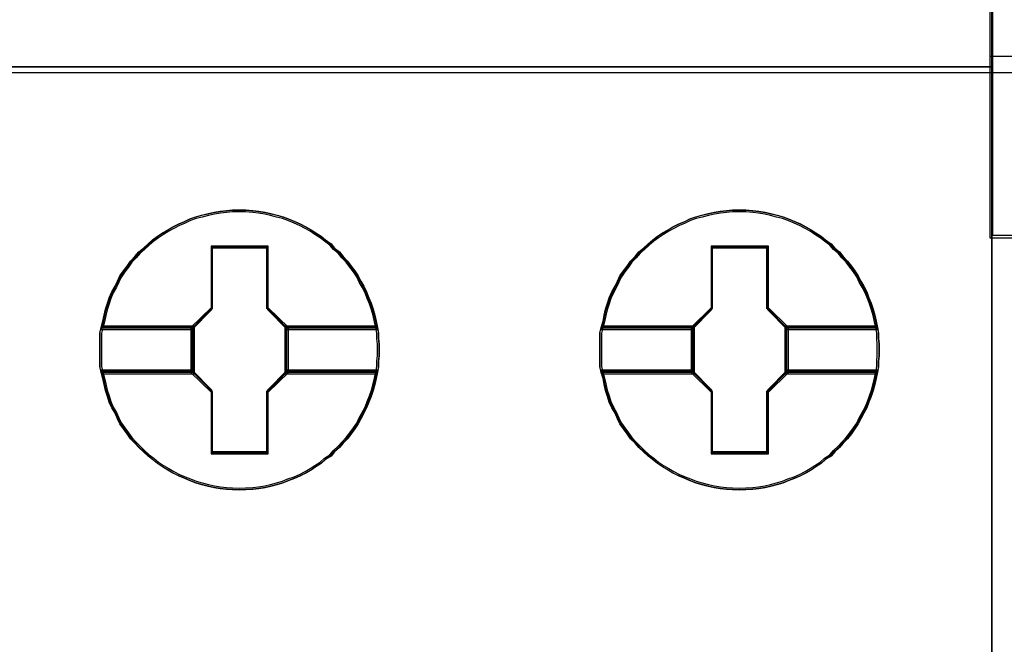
# Model space of a CAD drawing. Header units: millimetres. Extents: x -1290 to 1795, y -4192 to -1311.
# Tile 291 of 656: x 1438.03 to 1441.59, y -3721.47 to -3719.21. Entities that reach past the tile are written whole.
import ezdxf

# ---------------------------------------------------------------- set-up
doc = ezdxf.new("R2010")
doc.units = ezdxf.units.MM
doc.layers.add('45', color=7, linetype='Continuous')
doc.layers.add('Aparatura', color=7, linetype='Continuous', lineweight=13)

# ---------------------------------------------------------------- blocks, each defined once
blk = doc.blocks.new('*U230')
at = {"layer": '45', "color": 7}
for points in [[(405.515169, -383.516436), (423.516538, -383.516436), (423.516538, -383.516436), (423.516538, -466.476382), (423.516538, -466.476382), (405.515169, -466.476382), (405.515169, -466.476382), (405.515169, -383.516436), (405.515169, -383.516436)], [(405.520541, -383.520027), (423.511166, -383.520027), (423.511166, -466.470996), (405.520541, -466.470996), (405.520541, -383.520027)], [(405.515169, -447.477894), (423.516538, -447.477894), (405.515169, -447.477894)], [(412.432436, -452.592607), (412.432436, -452.699081), (412.420616, -452.79964), (412.420616, -452.900199), (412.402885, -453.000758), (412.379244, -453.113148), (412.355604, -453.219622), (412.326053, -453.332011), (412.290592, -453.438486), (412.24922, -453.539045), (412.207849, -453.645519), (412.154658, -453.740163), (412.101466, -453.840722), (412.054184, -453.935365), (411.995083, -454.024094), (411.930071, -454.112822), (411.859149, -454.201551), (411.782316, -454.284364), (411.717304, -454.361262), (411.628652, -454.43816), (411.56364, -454.515058), (411.463166, -454.580126), (411.386334, -454.651109), (411.285861, -454.710261), (411.203119, -454.769414), (411.108556, -454.822651), (411.008083, -454.875888), (410.907609, -454.917294), (410.795316, -454.958701), (410.694843, -455.000108), (410.58846, -455.029684), (410.476166, -455.05926), (410.369783, -455.082921), (410.25749, -455.100667), (410.151106, -455.112497), (410.021082, -455.118412), (409.914699, -455.124328), (409.778765, -455.118412), (409.672382, -455.112497), (409.560088, -455.100667), (409.447795, -455.082921), (409.341412, -455.05926), (409.223208, -455.029684), (409.116825, -455.000108), (409.010442, -454.958701), (408.915879, -454.917294), (408.809495, -454.875888), (408.703112, -454.822651), (408.614459, -454.769414), (408.513986, -454.710261), (408.425334, -454.651109), (408.336681, -454.580126), (408.253938, -454.515058), (408.171196, -454.43816), (408.088453, -454.361262), (408.017531, -454.284364), (407.934789, -454.201551), (407.875687, -454.112822), (407.810675, -454.024094), (407.745663, -453.935365), (407.698381, -453.840722), (407.65701, -453.740163), (407.597908, -453.645519), (407.550627, -453.539045), (407.521076, -453.438486), (407.485615, -453.332011), (407.461974, -453.219622), (407.438334, -453.113148), (407.402872, -453.000758), (407.379232, -452.900199), (407.379232, -452.79964), (407.379232, -452.699081), (407.379232, -452.592607), (407.379232, -452.492048), (407.379232, -452.391489), (407.379232, -452.29093), (407.402872, -452.190371), (407.438334, -452.077982), (407.461974, -451.965592), (407.485615, -451.859118), (407.521076, -451.752644), (407.550627, -451.652085), (407.597908, -451.54561), (407.65701, -451.445051), (407.698381, -451.350408), (407.745663, -451.255764), (407.810675, -451.167035), (407.875687, -451.078307), (407.934789, -450.989578), (408.017531, -450.906765), (408.088453, -450.823952), (408.171196, -450.752969), (408.253938, -450.676071), (408.336681, -450.605088), (408.425334, -450.54002), (408.513986, -450.480868), (408.614459, -450.421716), (408.703112, -450.368479), (408.809495, -450.315241), (408.915879, -450.273835), (409.010442, -450.226513), (409.116825, -450.191021), (409.223208, -450.161445), (409.341412, -450.131869), (409.447795, -450.108208), (409.560088, -450.090462), (409.672382, -450.078632), (409.778765, -450.066802), (409.914699, -450.066802), (410.021082, -450.066802), (410.151106, -450.078632), (410.25749, -450.090462), (410.369783, -450.108208), (410.476166, -450.131869), (410.58846, -450.161445), (410.694843, -450.191021), (410.795316, -450.226513), (410.907609, -450.273835), (411.008083, -450.315241), (411.108556, -450.368479), (411.203119, -450.421716), (411.285861, -450.480868), (411.386334, -450.54002), (411.463166, -450.605088), (411.56364, -450.676071), (411.628652, -450.752969), (411.717304, -450.823952), (411.782316, -450.906765), (411.859149, -450.989578), (411.930071, -451.078307), (411.995083, -451.167035), (412.054184, -451.255764), (412.101466, -451.350408), (412.154658, -451.445051), (412.207849, -451.54561), (412.24922, -451.652085), (412.290592, -451.752644), (412.326053, -451.859118), (412.355604, -451.965592), (412.379244, -452.077982), (412.402885, -452.190371), (412.420616, -452.29093), (412.420616, -452.391489), (412.432436, -452.492048), (412.432436, -452.592607)], [(409.914072, -450.066802), (409.778152, -450.066802), (409.67178, -450.078844), (409.559498, -450.090886), (409.447217, -450.10895), (409.340845, -450.133035), (409.222654, -450.163141), (409.116282, -450.193247), (409.00991, -450.229374), (408.915357, -450.277544), (408.808985, -450.319692), (408.702613, -450.373883), (408.613969, -450.428074), (408.513507, -450.488286), (408.424863, -450.548498), (408.33622, -450.614731), (408.253486, -450.686986), (408.170753, -450.765261), (408.088019, -450.837516), (408.017104, -450.921812), (407.93437, -451.006109), (407.875275, -451.096427), (407.81027, -451.186745), (407.745264, -451.277064), (407.697988, -451.373403), (407.656621, -451.469742), (407.597526, -451.572102), (407.550249, -451.680484), (407.520701, -451.782845), (407.485244, -451.891226), (407.461606, -451.999608), (407.437967, -452.114011), (407.40251, -452.228414), (409.051276, -452.228414), (409.40585, -451.867141), (409.40585, -450.735155), (410.416384, -450.735155), (410.416384, -451.867141), (410.770957, -452.228414), (412.401995, -452.228414), (412.378357, -452.114011), (412.354719, -451.999608), (412.325171, -451.891226), (412.289713, -451.782845), (412.248347, -451.680484), (412.20698, -451.572102), (412.153794, -451.469742), (412.100608, -451.373403), (412.053331, -451.277064), (411.994236, -451.186745), (411.929231, -451.096427), (411.858316, -451.006109), (411.781492, -450.921812), (411.716486, -450.837516), (411.627843, -450.765261), (411.562838, -450.686986), (411.462376, -450.614731), (411.385551, -450.548498), (411.285089, -450.488286), (411.202355, -450.428074), (411.107802, -450.373883), (411.00734, -450.319692), (410.906877, -450.277544), (410.794596, -450.229374), (410.694133, -450.193247), (410.587761, -450.163141), (410.47548, -450.133035), (410.369108, -450.10895), (410.256826, -450.090886), (410.150454, -450.078844), (410.020444, -450.066802), (409.914072, -450.066802)], [(407.40251, -452.228414), (409.051276, -452.228414), (409.40585, -451.867141), (409.40585, -450.735155), (410.416384, -450.735155), (410.416384, -451.867141), (410.770957, -452.228414), (412.401995, -452.228414), (412.378357, -452.114011), (412.354719, -451.999608), (412.325171, -451.891226), (412.289713, -451.782845), (412.248347, -451.680484), (412.20698, -451.572102), (412.153794, -451.469742), (412.100608, -451.373403), (412.053331, -451.277064), (411.994236, -451.186745), (411.929231, -451.096427), (411.858316, -451.006109), (411.781492, -450.921812), (411.716486, -450.837516), (411.627843, -450.765261), (411.562838, -450.686986), (411.462376, -450.614731), (411.385551, -450.548498), (411.285089, -450.488286), (411.202355, -450.428074), (411.107802, -450.373883), (411.00734, -450.319692), (410.906877, -450.277544), (410.794596, -450.229374), (410.694133, -450.193247), (410.587761, -450.163141), (410.47548, -450.133035), (410.369108, -450.10895), (410.256826, -450.090886), (410.150454, -450.078844), (410.020444, -450.066802), (409.914072, -450.066802), (409.778152, -450.066802), (409.67178, -450.078844), (409.559498, -450.090886), (409.447217, -450.10895), (409.340845, -450.133035), (409.222654, -450.163141), (409.116282, -450.193247), (409.00991, -450.229374), (408.915357, -450.277544), (408.808985, -450.319692), (408.702613, -450.373883), (408.613969, -450.428074), (408.513507, -450.488286), (408.424863, -450.548498), (408.33622, -450.614731), (408.253486, -450.686986), (408.170753, -450.765261), (408.088019, -450.837516), (408.017104, -450.921812), (407.93437, -451.006109), (407.875275, -451.096427), (407.81027, -451.186745), (407.745264, -451.277064), (407.697988, -451.373403), (407.656621, -451.469742), (407.597526, -451.572102), (407.550249, -451.680484), (407.520701, -451.782845), (407.485244, -451.891226), (407.461606, -451.999608), (407.437967, -452.114011), (407.40251, -452.228414)], [(409.913928, -450.099118), (409.779663, -450.099118), (409.674587, -450.11081), (409.563672, -450.122503), (409.452758, -450.140041), (409.347681, -450.163426), (409.23093, -450.192657), (409.125853, -450.221888), (409.020776, -450.256965), (408.927375, -450.303734), (408.822298, -450.344657), (408.717221, -450.397273), (408.629658, -450.449888), (408.530418, -450.50835), (408.442855, -450.566812), (408.355291, -450.631119), (408.273564, -450.701273), (408.191838, -450.777274), (408.110112, -450.847428), (408.040061, -450.929274), (407.958334, -451.01112), (407.899959, -451.098813), (407.835745, -451.186505), (407.771531, -451.274198), (407.724831, -451.367737), (407.683968, -451.461275), (407.625592, -451.56066), (407.578891, -451.665891), (407.549703, -451.765276), (407.514677, -451.870507), (407.491327, -451.975738), (407.467977, -452.086815), (407.432951, -452.197893), (409.061639, -452.197893), (409.411895, -451.847122), (409.411895, -450.748043), (410.410123, -450.748043), (410.410123, -451.847122), (410.760379, -452.197893), (412.371554, -452.197893), (412.348204, -452.086815), (412.324853, -451.975738), (412.295665, -451.870507), (412.26064, -451.765276), (412.219777, -451.665891), (412.178914, -451.56066), (412.126375, -451.461275), (412.073837, -451.367737), (412.027136, -451.274198), (411.96876, -451.186505), (411.904547, -451.098813), (411.834496, -451.01112), (411.758607, -450.929274), (411.694393, -450.847428), (411.60683, -450.777274), (411.542616, -450.701273), (411.443377, -450.631119), (411.367488, -450.566812), (411.268249, -450.50835), (411.186523, -450.449888), (411.093121, -450.397273), (410.993882, -450.344657), (410.894643, -450.303734), (410.783729, -450.256965), (410.68449, -450.221888), (410.579413, -450.192657), (410.468499, -450.163426), (410.363422, -450.140041), (410.252508, -450.122503), (410.147431, -450.11081), (410.019004, -450.099118), (409.913928, -450.099118)], [(407.432951, -452.197893), (409.061639, -452.197893), (409.411895, -451.847122), (409.411895, -450.748043), (410.410123, -450.748043), (410.410123, -451.847122), (410.760379, -452.197893), (412.371554, -452.197893), (412.348204, -452.086815), (412.324853, -451.975738), (412.295665, -451.870507), (412.26064, -451.765276), (412.219777, -451.665891), (412.178914, -451.56066), (412.126375, -451.461275), (412.073837, -451.367737), (412.027136, -451.274198), (411.96876, -451.186505), (411.904547, -451.098813), (411.834496, -451.01112), (411.758607, -450.929274), (411.694393, -450.847428), (411.60683, -450.777274), (411.542616, -450.701273), (411.443377, -450.631119), (411.367488, -450.566812), (411.268249, -450.50835), (411.186523, -450.449888), (411.093121, -450.397273), (410.993882, -450.344657), (410.894643, -450.303734), (410.783729, -450.256965), (410.68449, -450.221888), (410.579413, -450.192657), (410.468499, -450.163426), (410.363422, -450.140041), (410.252508, -450.122503), (410.147431, -450.11081), (410.019004, -450.099118), (409.913928, -450.099118), (409.779663, -450.099118), (409.674587, -450.11081), (409.563672, -450.122503), (409.452758, -450.140041), (409.347681, -450.163426), (409.23093, -450.192657), (409.125853, -450.221888), (409.020776, -450.256965), (408.927375, -450.303734), (408.822298, -450.344657), (408.717221, -450.397273), (408.629658, -450.449888), (408.530418, -450.50835), (408.442855, -450.566812), (408.355291, -450.631119), (408.273564, -450.701273), (408.191838, -450.777274), (408.110112, -450.847428), (408.040061, -450.929274), (407.958334, -451.01112), (407.899959, -451.098813), (407.835745, -451.186505), (407.771531, -451.274198), (407.724831, -451.367737), (407.683968, -451.461275), (407.625592, -451.56066), (407.578891, -451.665891), (407.549703, -451.765276), (407.514677, -451.870507), (407.491327, -451.975738), (407.467977, -452.086815), (407.432951, -452.197893)], [(421.476991, -452.592607), (421.476991, -452.699081), (421.465171, -452.79964), (421.465171, -452.900199), (421.44744, -453.000758), (421.4238, -453.113148), (421.400159, -453.219622), (421.370608, -453.332011), (421.335147, -453.438486), (421.293776, -453.539045), (421.252404, -453.645519), (421.199213, -453.740163), (421.146021, -453.840722), (421.09874, -453.935365), (421.039638, -454.024094), (420.974626, -454.112822), (420.903704, -454.201551), (420.826871, -454.284364), (420.761859, -454.361262), (420.673207, -454.43816), (420.608195, -454.515058), (420.507722, -454.580126), (420.430889, -454.651109), (420.330416, -454.710261), (420.247674, -454.769414), (420.153111, -454.822651), (420.052638, -454.875888), (419.952165, -454.917294), (419.839871, -454.958701), (419.739398, -455.000108), (419.633015, -455.029684), (419.520722, -455.05926), (419.414338, -455.082921), (419.302045, -455.100667), (419.195662, -455.112497), (419.065638, -455.118412), (418.959254, -455.124328), (418.82332, -455.118412), (418.716937, -455.112497), (418.604644, -455.100667), (418.49235, -455.082921), (418.385967, -455.05926), (418.267763, -455.029684), (418.16138, -455.000108), (418.054997, -454.958701), (417.960434, -454.917294), (417.854051, -454.875888), (417.747667, -454.822651), (417.659015, -454.769414), (417.558542, -454.710261), (417.469889, -454.651109), (417.381236, -454.580126), (417.298494, -454.515058), (417.215751, -454.43816), (417.133009, -454.361262), (417.062086, -454.284364), (416.979344, -454.201551), (416.920242, -454.112822), (416.85523, -454.024094), (416.790218, -453.935365), (416.742937, -453.840722), (416.701565, -453.740163), (416.642464, -453.645519), (416.595182, -453.539045), (416.565631, -453.438486), (416.53017, -453.332011), (416.50653, -453.219622), (416.482889, -453.113148), (416.447428, -453.000758), (416.423787, -452.900199), (416.423787, -452.79964), (416.423787, -452.699081), (416.423787, -452.592607), (416.423787, -452.492048), (416.423787, -452.391489), (416.423787, -452.29093), (416.447428, -452.190371), (416.482889, -452.077982), (416.50653, -451.965592), (416.53017, -451.859118), (416.565631, -451.752644), (416.595182, -451.652085), (416.642464, -451.54561), (416.701565, -451.445051), (416.742937, -451.350408), (416.790218, -451.255764), (416.85523, -451.167035), (416.920242, -451.078307), (416.979344, -450.989578), (417.062086, -450.906765), (417.133009, -450.823952), (417.215751, -450.752969), (417.298494, -450.676071), (417.381236, -450.605088), (417.469889, -450.54002), (417.558542, -450.480868), (417.659015, -450.421716), (417.747667, -450.368479), (417.854051, -450.315241), (417.960434, -450.273835), (418.054997, -450.226513), (418.16138, -450.191021), (418.267763, -450.161445), (418.385967, -450.131869), (418.49235, -450.108208), (418.604644, -450.090462), (418.716937, -450.078632), (418.82332, -450.066802), (418.959254, -450.066802), (419.065638, -450.066802), (419.195662, -450.078632), (419.302045, -450.090462), (419.414338, -450.108208), (419.520722, -450.131869), (419.633015, -450.161445), (419.739398, -450.191021), (419.839871, -450.226513), (419.952165, -450.273835), (420.052638, -450.315241), (420.153111, -450.368479), (420.247674, -450.421716), (420.330416, -450.480868), (420.430889, -450.54002), (420.507722, -450.605088), (420.608195, -450.676071), (420.673207, -450.752969), (420.761859, -450.823952), (420.826871, -450.906765), (420.903704, -450.989578), (420.974626, -451.078307), (421.039638, -451.167035), (421.09874, -451.255764), (421.146021, -451.350408), (421.199213, -451.445051), (421.252404, -451.54561), (421.293776, -451.652085), (421.335147, -451.752644), (421.370608, -451.859118), (421.400159, -451.965592), (421.4238, -452.077982), (421.44744, -452.190371), (421.465171, -452.29093), (421.465171, -452.391489), (421.476991, -452.492048), (421.476991, -452.592607)], [(418.958627, -450.066802), (418.822707, -450.066802), (418.716335, -450.078844), (418.604054, -450.090886), (418.491772, -450.10895), (418.3854, -450.133035), (418.267209, -450.163141), (418.160837, -450.193247), (418.054465, -450.229374), (417.959912, -450.277544), (417.85354, -450.319692), (417.747168, -450.373883), (417.658525, -450.428074), (417.558062, -450.488286), (417.469419, -450.548498), (417.380775, -450.614731), (417.298042, -450.686986), (417.215308, -450.765261), (417.132574, -450.837516), (417.061659, -450.921812), (416.978926, -451.006109), (416.91983, -451.096427), (416.854825, -451.186745), (416.78982, -451.277064), (416.742543, -451.373403), (416.701176, -451.469742), (416.642081, -451.572102), (416.594804, -451.680484), (416.565257, -451.782845), (416.529799, -451.891226), (416.506161, -451.999608), (416.482523, -452.114011), (416.447065, -452.228414), (418.095832, -452.228414), (418.450405, -451.867141), (418.450405, -450.735155), (419.460939, -450.735155), (419.460939, -451.867141), (419.815513, -452.228414), (421.44655, -452.228414), (421.422912, -452.114011), (421.399274, -451.999608), (421.369726, -451.891226), (421.334269, -451.782845), (421.292902, -451.680484), (421.251535, -451.572102), (421.198349, -451.469742), (421.145163, -451.373403), (421.097886, -451.277064), (421.038791, -451.186745), (420.973786, -451.096427), (420.902871, -451.006109), (420.826047, -450.921812), (420.761042, -450.837516), (420.672398, -450.765261), (420.607393, -450.686986), (420.506931, -450.614731), (420.430107, -450.548498), (420.329644, -450.488286), (420.24691, -450.428074), (420.152357, -450.373883), (420.051895, -450.319692), (419.951432, -450.277544), (419.839151, -450.229374), (419.738688, -450.193247), (419.632316, -450.163141), (419.520035, -450.133035), (419.413663, -450.10895), (419.301381, -450.090886), (419.195009, -450.078844), (419.064999, -450.066802), (418.958627, -450.066802)], [(416.447065, -452.228414), (418.095832, -452.228414), (418.450405, -451.867141), (418.450405, -450.735155), (419.460939, -450.735155), (419.460939, -451.867141), (419.815513, -452.228414), (421.44655, -452.228414), (421.422912, -452.114011), (421.399274, -451.999608), (421.369726, -451.891226), (421.334269, -451.782845), (421.292902, -451.680484), (421.251535, -451.572102), (421.198349, -451.469742), (421.145163, -451.373403), (421.097886, -451.277064), (421.038791, -451.186745), (420.973786, -451.096427), (420.902871, -451.006109), (420.826047, -450.921812), (420.761042, -450.837516), (420.672398, -450.765261), (420.607393, -450.686986), (420.506931, -450.614731), (420.430107, -450.548498), (420.329644, -450.488286), (420.24691, -450.428074), (420.152357, -450.373883), (420.051895, -450.319692), (419.951432, -450.277544), (419.839151, -450.229374), (419.738688, -450.193247), (419.632316, -450.163141), (419.520035, -450.133035), (419.413663, -450.10895), (419.301381, -450.090886), (419.195009, -450.078844), (419.064999, -450.066802), (418.958627, -450.066802), (418.822707, -450.066802), (418.716335, -450.078844), (418.604054, -450.090886), (418.491772, -450.10895), (418.3854, -450.133035), (418.267209, -450.163141), (418.160837, -450.193247), (418.054465, -450.229374), (417.959912, -450.277544), (417.85354, -450.319692), (417.747168, -450.373883), (417.658525, -450.428074), (417.558062, -450.488286), (417.469419, -450.548498), (417.380775, -450.614731), (417.298042, -450.686986), (417.215308, -450.765261), (417.132574, -450.837516), (417.061659, -450.921812), (416.978926, -451.006109), (416.91983, -451.096427), (416.854825, -451.186745), (416.78982, -451.277064), (416.742543, -451.373403), (416.701176, -451.469742), (416.642081, -451.572102), (416.594804, -451.680484), (416.565257, -451.782845), (416.529799, -451.891226), (416.506161, -451.999608), (416.482523, -452.114011), (416.447065, -452.228414)], [(418.958483, -450.099118), (418.824218, -450.099118), (418.719142, -450.11081), (418.608228, -450.122503), (418.497313, -450.140041), (418.392237, -450.163426), (418.275485, -450.192657), (418.170408, -450.221888), (418.065331, -450.256965), (417.97193, -450.303734), (417.866853, -450.344657), (417.761777, -450.397273), (417.674213, -450.449888), (417.574974, -450.50835), (417.48741, -450.566812), (417.399846, -450.631119), (417.31812, -450.701273), (417.236393, -450.777274), (417.154667, -450.847428), (417.084616, -450.929274), (417.00289, -451.01112), (416.944514, -451.098813), (416.8803, -451.186505), (416.816087, -451.274198), (416.769386, -451.367737), (416.728523, -451.461275), (416.670147, -451.56066), (416.623446, -451.665891), (416.594258, -451.765276), (416.559233, -451.870507), (416.535882, -451.975738), (416.512532, -452.086815), (416.477506, -452.197893), (418.106195, -452.197893), (418.45645, -451.847122), (418.45645, -450.748043), (419.454678, -450.748043), (419.454678, -451.847122), (419.804934, -452.197893), (421.416109, -452.197893), (421.392759, -452.086815), (421.369409, -451.975738), (421.340221, -451.870507), (421.305195, -451.765276), (421.264332, -451.665891), (421.223469, -451.56066), (421.17093, -451.461275), (421.118392, -451.367737), (421.071691, -451.274198), (421.013315, -451.186505), (420.949102, -451.098813), (420.879051, -451.01112), (420.803162, -450.929274), (420.738949, -450.847428), (420.651385, -450.777274), (420.587171, -450.701273), (420.487932, -450.631119), (420.412043, -450.566812), (420.312804, -450.50835), (420.231078, -450.449888), (420.137677, -450.397273), (420.038438, -450.344657), (419.939199, -450.303734), (419.828284, -450.256965), (419.729045, -450.221888), (419.623969, -450.192657), (419.513054, -450.163426), (419.407978, -450.140041), (419.297063, -450.122503), (419.191987, -450.11081), (419.06356, -450.099118), (418.958483, -450.099118)], [(416.477506, -452.197893), (418.106195, -452.197893), (418.45645, -451.847122), (418.45645, -450.748043), (419.454678, -450.748043), (419.454678, -451.847122), (419.804934, -452.197893), (421.416109, -452.197893), (421.392759, -452.086815), (421.369409, -451.975738), (421.340221, -451.870507), (421.305195, -451.765276), (421.264332, -451.665891), (421.223469, -451.56066), (421.17093, -451.461275), (421.118392, -451.367737), (421.071691, -451.274198), (421.013315, -451.186505), (420.949102, -451.098813), (420.879051, -451.01112), (420.803162, -450.929274), (420.738949, -450.847428), (420.651385, -450.777274), (420.587171, -450.701273), (420.487932, -450.631119), (420.412043, -450.566812), (420.312804, -450.50835), (420.231078, -450.449888), (420.137677, -450.397273), (420.038438, -450.344657), (419.939199, -450.303734), (419.828284, -450.256965), (419.729045, -450.221888), (419.623969, -450.192657), (419.513054, -450.163426), (419.407978, -450.140041), (419.297063, -450.122503), (419.191987, -450.11081), (419.06356, -450.099118), (418.958483, -450.099118), (418.824218, -450.099118), (418.719142, -450.11081), (418.608228, -450.122503), (418.497313, -450.140041), (418.392237, -450.163426), (418.275485, -450.192657), (418.170408, -450.221888), (418.065331, -450.256965), (417.97193, -450.303734), (417.866853, -450.344657), (417.761777, -450.397273), (417.674213, -450.449888), (417.574974, -450.50835), (417.48741, -450.566812), (417.399846, -450.631119), (417.31812, -450.701273), (417.236393, -450.777274), (417.154667, -450.847428), (417.084616, -450.929274), (417.00289, -451.01112), (416.944514, -451.098813), (416.8803, -451.186505), (416.816087, -451.274198), (416.769386, -451.367737), (416.728523, -451.461275), (416.670147, -451.56066), (416.623446, -451.665891), (416.594258, -451.765276), (416.559233, -451.870507), (416.535882, -451.975738), (416.512532, -452.086815), (416.477506, -452.197893)], [(410.428906, -450.716721), (409.393506, -450.716721), (409.393506, -451.833282), (409.030208, -452.189631), (409.030208, -453.003294), (409.393506, -453.359643), (409.393506, -454.476203), (410.428906, -454.476203), (410.428906, -453.359643), (410.792204, -453.003294), (410.792204, -452.189631), (410.428906, -451.833282), (410.428906, -450.716721)], [(410.411387, -450.747243), (409.412815, -450.747243), (409.412815, -451.845673), (409.062439, -452.196236), (409.062439, -452.996688), (409.412815, -453.347251), (409.412815, -454.445682), (410.411387, -454.445682), (410.411387, -453.347251), (410.761763, -452.996688), (410.761763, -452.196236), (410.411387, -451.845673), (410.411387, -450.747243)], [(409.404453, -450.740061), (410.419749, -450.740061), (409.404453, -450.740061)], [(409.404453, -451.854979), (409.404453, -450.740061), (409.404453, -451.854979)], [(410.401843, -451.854979), (410.401843, -450.740061), (410.401843, -451.854979)], [(419.473461, -450.716721), (418.438061, -450.716721), (418.438061, -451.833282), (418.074763, -452.189631), (418.074763, -453.003294), (418.438061, -453.359643), (418.438061, -454.476203), (419.473461, -454.476203), (419.473461, -453.359643), (419.836759, -453.003294), (419.836759, -452.189631), (419.473461, -451.833282), (419.473461, -450.716721)], [(418.449008, -450.740061), (419.464305, -450.740061), (418.449008, -450.740061)], [(418.449008, -451.854979), (418.449008, -450.740061), (418.449008, -451.854979)], [(419.446398, -451.854979), (419.446398, -450.740061), (419.446398, -451.854979)], [(409.053486, -452.205074), (409.420569, -451.837025), (409.053486, -452.205074)], [(410.768925, -452.205074), (410.401843, -451.837025), (410.768925, -452.205074)], [(418.098041, -452.205074), (418.465124, -451.837025), (418.098041, -452.205074)], [(419.813481, -452.205074), (419.446398, -451.837025), (419.813481, -452.205074)], [(409.094671, -452.163781), (407.403478, -452.163781), (407.379232, -452.270939), (407.379232, -452.378097), (407.379232, -452.485255), (407.379232, -452.592413), (407.379232, -452.705874), (407.379232, -452.813032), (407.379232, -452.92019), (407.403478, -453.027348), (409.094671, -453.027348), (409.094671, -452.163781)], [(409.094671, -453.027348), (409.094671, -452.163781), (407.403478, -452.163781), (407.379232, -452.270939), (407.379232, -452.378097), (407.379232, -452.485255), (407.379232, -452.592413), (407.379232, -452.705874), (407.379232, -452.813032), (407.379232, -452.92019), (407.403478, -453.027348), (409.094671, -453.027348)], [(407.425789, -452.18712), (409.071393, -452.18712), (407.425789, -452.18712)], [(409.053486, -452.18712), (409.053486, -453.004009), (409.053486, -452.18712)], [(412.402135, -452.163781), (410.729531, -452.163781), (410.729531, -453.027348), (412.402135, -453.027348), (412.420316, -452.92019), (412.420316, -452.813032), (412.432436, -452.705874), (412.432436, -452.592413), (412.432436, -452.485255), (412.420316, -452.378097), (412.420316, -452.270939), (412.402135, -452.163781)], [(410.729531, -452.163781), (410.729531, -453.027348), (412.402135, -453.027348), (412.420316, -452.92019), (412.420316, -452.813032), (412.432436, -452.705874), (412.432436, -452.592413), (412.432436, -452.485255), (412.420316, -452.378097), (412.420316, -452.270939), (412.402135, -452.163781), (410.729531, -452.163781)], [(410.75281, -452.18712), (412.378717, -452.18712), (410.75281, -452.18712)], [(410.75281, -452.18712), (410.75281, -453.004009), (410.75281, -452.18712)], [(418.139226, -452.163781), (416.448033, -452.163781), (416.423787, -452.270939), (416.423787, -452.378097), (416.423787, -452.485255), (416.423787, -452.592413), (416.423787, -452.705874), (416.423787, -452.813032), (416.423787, -452.92019), (416.448033, -453.027348), (418.139226, -453.027348), (418.139226, -452.163781)], [(418.139226, -453.027348), (418.139226, -452.163781), (416.448033, -452.163781), (416.423787, -452.270939), (416.423787, -452.378097), (416.423787, -452.485255), (416.423787, -452.592413), (416.423787, -452.705874), (416.423787, -452.813032), (416.423787, -452.92019), (416.448033, -453.027348), (418.139226, -453.027348)], [(416.470344, -452.18712), (418.115948, -452.18712), (416.470344, -452.18712)], [(418.098041, -452.18712), (418.098041, -453.004009), (418.098041, -452.18712)], [(421.446691, -452.163781), (419.774087, -452.163781), (419.774087, -453.027348), (421.446691, -453.027348), (421.464871, -452.92019), (421.464871, -452.813032), (421.476991, -452.705874), (421.476991, -452.592413), (421.476991, -452.485255), (421.464871, -452.378097), (421.464871, -452.270939), (421.446691, -452.163781)], [(419.774087, -452.163781), (419.774087, -453.027348), (421.446691, -453.027348), (421.464871, -452.92019), (421.464871, -452.813032), (421.476991, -452.705874), (421.476991, -452.592413), (421.476991, -452.485255), (421.464871, -452.378097), (421.464871, -452.270939), (421.446691, -452.163781), (419.774087, -452.163781)], [(419.797365, -452.18712), (421.423272, -452.18712), (419.797365, -452.18712)], [(419.797365, -452.18712), (419.797365, -453.004009), (419.797365, -452.18712)], [(409.06423, -452.196097), (407.433059, -452.196097), (407.409673, -452.295458), (407.409673, -452.394819), (407.409673, -452.494179), (407.409673, -452.59354), (407.409673, -452.698745), (407.409673, -452.798106), (407.409673, -452.897467), (407.433059, -452.996827), (409.06423, -452.996827), (409.06423, -452.196097)], [(409.06423, -452.996827), (409.06423, -452.196097), (407.433059, -452.196097), (407.409673, -452.295458), (407.409673, -452.394819), (407.409673, -452.494179), (407.409673, -452.59354), (407.409673, -452.698745), (407.409673, -452.798106), (407.409673, -452.897467), (407.433059, -452.996827), (409.06423, -452.996827)], [(412.372778, -452.196097), (410.759972, -452.196097), (410.759972, -452.996827), (412.372778, -452.996827), (412.390308, -452.897467), (412.390308, -452.798106), (412.401995, -452.698745), (412.401995, -452.59354), (412.401995, -452.494179), (412.390308, -452.394819), (412.390308, -452.295458), (412.372778, -452.196097)], [(410.759972, -452.196097), (410.759972, -452.996827), (412.372778, -452.996827), (412.390308, -452.897467), (412.390308, -452.798106), (412.401995, -452.698745), (412.401995, -452.59354), (412.401995, -452.494179), (412.390308, -452.394819), (412.390308, -452.295458), (412.372778, -452.196097), (410.759972, -452.196097)], [(418.108785, -452.196097), (416.477614, -452.196097), (416.454228, -452.295458), (416.454228, -452.394819), (416.454228, -452.494179), (416.454228, -452.59354), (416.454228, -452.698745), (416.454228, -452.798106), (416.454228, -452.897467), (416.477614, -452.996827), (418.108785, -452.996827), (418.108785, -452.196097)], [(418.108785, -452.996827), (418.108785, -452.196097), (416.477614, -452.196097), (416.454228, -452.295458), (416.454228, -452.394819), (416.454228, -452.494179), (416.454228, -452.59354), (416.454228, -452.698745), (416.454228, -452.798106), (416.454228, -452.897467), (416.477614, -452.996827), (418.108785, -452.996827)], [(421.415574, -452.196097), (419.804528, -452.196097), (419.804528, -452.996827), (421.415574, -452.996827), (421.433085, -452.897467), (421.433085, -452.798106), (421.44476, -452.698745), (421.44476, -452.59354), (421.44476, -452.494179), (421.433085, -452.394819), (421.433085, -452.295458), (421.415574, -452.196097)], [(419.804528, -452.196097), (419.804528, -452.996827), (421.415574, -452.996827), (421.433085, -452.897467), (421.433085, -452.798106), (421.44476, -452.698745), (421.44476, -452.59354), (421.44476, -452.494179), (421.433085, -452.394819), (421.433085, -452.295458), (421.415574, -452.196097), (419.804528, -452.196097)], [(412.401995, -452.964511), (410.770957, -452.964511), (410.416384, -453.325483), (410.416384, -454.456529), (409.40585, -454.456529), (409.40585, -453.325483), (409.051276, -452.964511), (407.40251, -452.964511), (407.437967, -453.078819), (407.461606, -453.18711), (407.485244, -453.301418), (407.520701, -453.40971), (407.550249, -453.511985), (407.597526, -453.620277), (407.656621, -453.716536), (407.697988, -453.818812), (407.745264, -453.915071), (407.81027, -454.005314), (407.875275, -454.095557), (407.93437, -454.1858), (408.017104, -454.270027), (408.088019, -454.348238), (408.170753, -454.426448), (408.253486, -454.504659), (408.33622, -454.570837), (408.424863, -454.643031), (408.513507, -454.703193), (408.613969, -454.763356), (408.702613, -454.817501), (408.808985, -454.871647), (408.915357, -454.913761), (409.00991, -454.955874), (409.116282, -454.997987), (409.222654, -455.028068), (409.340845, -455.058149), (409.447217, -455.082214), (409.559498, -455.100263), (409.67178, -455.112295), (409.778152, -455.118311), (409.914072, -455.124328), (410.020444, -455.118311), (410.150454, -455.112295), (410.256826, -455.100263), (410.369108, -455.082214), (410.47548, -455.058149), (410.587761, -455.028068), (410.694133, -454.997987), (410.794596, -454.955874), (410.906877, -454.913761), (411.00734, -454.871647), (411.107802, -454.817501), (411.202355, -454.763356), (411.285089, -454.703193), (411.385551, -454.643031), (411.462376, -454.570837), (411.562838, -454.504659), (411.627843, -454.426448), (411.716486, -454.348238), (411.781492, -454.270027), (411.858316, -454.1858), (411.929231, -454.095557), (411.994236, -454.005314), (412.053331, -453.915071), (412.100608, -453.818812), (412.153794, -453.716536), (412.20698, -453.620277), (412.248347, -453.511985), (412.289713, -453.40971), (412.325171, -453.301418), (412.354719, -453.18711), (412.378357, -453.078819), (412.401995, -452.964511)], [(409.40585, -454.456529), (409.40585, -453.325483), (409.051276, -452.964511), (407.40251, -452.964511), (407.437967, -453.078819), (407.461606, -453.18711), (407.485244, -453.301418), (407.520701, -453.40971), (407.550249, -453.511985), (407.597526, -453.620277), (407.656621, -453.716536), (407.697988, -453.818812), (407.745264, -453.915071), (407.81027, -454.005314), (407.875275, -454.095557), (407.93437, -454.1858), (408.017104, -454.270027), (408.088019, -454.348238), (408.170753, -454.426448), (408.253486, -454.504659), (408.33622, -454.570837), (408.424863, -454.643031), (408.513507, -454.703193), (408.613969, -454.763356), (408.702613, -454.817501), (408.808985, -454.871647), (408.915357, -454.913761), (409.00991, -454.955874), (409.116282, -454.997987), (409.222654, -455.028068), (409.340845, -455.058149), (409.447217, -455.082214), (409.559498, -455.100263), (409.67178, -455.112295), (409.778152, -455.118311), (409.914072, -455.124328), (410.020444, -455.118311), (410.150454, -455.112295), (410.256826, -455.100263), (410.369108, -455.082214), (410.47548, -455.058149), (410.587761, -455.028068), (410.694133, -454.997987), (410.794596, -454.955874), (410.906877, -454.913761), (411.00734, -454.871647), (411.107802, -454.817501), (411.202355, -454.763356), (411.285089, -454.703193), (411.385551, -454.643031), (411.462376, -454.570837), (411.562838, -454.504659), (411.627843, -454.426448), (411.716486, -454.348238), (411.781492, -454.270027), (411.858316, -454.1858), (411.929231, -454.095557), (411.994236, -454.005314), (412.053331, -453.915071), (412.100608, -453.818812), (412.153794, -453.716536), (412.20698, -453.620277), (412.248347, -453.511985), (412.289713, -453.40971), (412.325171, -453.301418), (412.354719, -453.18711), (412.378357, -453.078819), (412.401995, -452.964511), (410.770957, -452.964511), (410.416384, -453.325483), (410.416384, -454.456529), (409.40585, -454.456529)], [(407.425789, -452.987851), (409.071393, -452.987851), (407.425789, -452.987851)], [(412.371554, -452.995032), (410.760379, -452.995032), (410.410123, -453.345802), (410.410123, -454.444882), (409.411895, -454.444882), (409.411895, -453.345802), (409.061639, -452.995032), (407.432951, -452.995032), (407.467977, -453.106109), (407.491327, -453.21134), (407.514677, -453.322417), (407.549703, -453.427648), (407.578891, -453.527033), (407.625592, -453.632264), (407.683968, -453.725803), (407.724831, -453.825188), (407.771531, -453.918727), (407.835745, -454.006419), (407.899959, -454.094112), (407.958334, -454.181804), (408.040061, -454.263651), (408.110112, -454.339651), (408.191838, -454.415651), (408.273564, -454.491651), (408.355291, -454.555959), (408.442855, -454.626113), (408.530418, -454.684575), (408.629658, -454.743036), (408.717221, -454.795652), (408.822298, -454.848267), (408.927375, -454.889191), (409.020776, -454.930114), (409.125853, -454.971037), (409.23093, -455.000268), (409.347681, -455.029499), (409.452758, -455.052883), (409.563672, -455.070422), (409.674587, -455.082114), (409.779663, -455.08796), (409.913928, -455.093807), (410.019004, -455.08796), (410.147431, -455.082114), (410.252508, -455.070422), (410.363422, -455.052883), (410.468499, -455.029499), (410.579413, -455.000268), (410.68449, -454.971037), (410.783729, -454.930114), (410.894643, -454.889191), (410.993882, -454.848267), (411.093121, -454.795652), (411.186523, -454.743036), (411.268249, -454.684575), (411.367488, -454.626113), (411.443377, -454.555959), (411.542616, -454.491651), (411.60683, -454.415651), (411.694393, -454.339651), (411.758607, -454.263651), (411.834496, -454.181804), (411.904547, -454.094112), (411.96876, -454.006419), (412.027136, -453.918727), (412.073837, -453.825188), (412.126375, -453.725803), (412.178914, -453.632264), (412.219777, -453.527033), (412.26064, -453.427648), (412.295665, -453.322417), (412.324853, -453.21134), (412.348204, -453.106109), (412.371554, -452.995032)], [(409.411895, -454.444882), (409.411895, -453.345802), (409.061639, -452.995032), (407.432951, -452.995032), (407.467977, -453.106109), (407.491327, -453.21134), (407.514677, -453.322417), (407.549703, -453.427648), (407.578891, -453.527033), (407.625592, -453.632264), (407.683968, -453.725803), (407.724831, -453.825188), (407.771531, -453.918727), (407.835745, -454.006419), (407.899959, -454.094112), (407.958334, -454.181804), (408.040061, -454.263651), (408.110112, -454.339651), (408.191838, -454.415651), (408.273564, -454.491651), (408.355291, -454.555959), (408.442855, -454.626113), (408.530418, -454.684575), (408.629658, -454.743036), (408.717221, -454.795652), (408.822298, -454.848267), (408.927375, -454.889191), (409.020776, -454.930114), (409.125853, -454.971037), (409.23093, -455.000268), (409.347681, -455.029499), (409.452758, -455.052883), (409.563672, -455.070422), (409.674587, -455.082114), (409.779663, -455.08796), (409.913928, -455.093807), (410.019004, -455.08796), (410.147431, -455.082114), (410.252508, -455.070422), (410.363422, -455.052883), (410.468499, -455.029499), (410.579413, -455.000268), (410.68449, -454.971037), (410.783729, -454.930114), (410.894643, -454.889191), (410.993882, -454.848267), (411.093121, -454.795652), (411.186523, -454.743036), (411.268249, -454.684575), (411.367488, -454.626113), (411.443377, -454.555959), (411.542616, -454.491651), (411.60683, -454.415651), (411.694393, -454.339651), (411.758607, -454.263651), (411.834496, -454.181804), (411.904547, -454.094112), (411.96876, -454.006419), (412.027136, -453.918727), (412.073837, -453.825188), (412.126375, -453.725803), (412.178914, -453.632264), (412.219777, -453.527033), (412.26064, -453.427648), (412.295665, -453.322417), (412.324853, -453.21134), (412.348204, -453.106109), (412.371554, -452.995032), (410.760379, -452.995032), (410.410123, -453.345802), (410.410123, -454.444882), (409.411895, -454.444882)], [(409.053486, -452.987851), (409.420569, -453.355899), (409.053486, -452.987851)], [(410.768925, -452.987851), (410.401843, -453.355899), (410.768925, -452.987851)], [(410.75281, -452.987851), (412.378717, -452.987851), (410.75281, -452.987851)], [(421.44655, -452.964511), (419.815513, -452.964511), (419.460939, -453.325483), (419.460939, -454.456529), (418.450405, -454.456529), (418.450405, -453.325483), (418.095832, -452.964511), (416.447065, -452.964511), (416.482523, -453.078819), (416.506161, -453.18711), (416.529799, -453.301418), (416.565257, -453.40971), (416.594804, -453.511985), (416.642081, -453.620277), (416.701176, -453.716536), (416.742543, -453.818812), (416.78982, -453.915071), (416.854825, -454.005314), (416.91983, -454.095557), (416.978926, -454.1858), (417.061659, -454.270027), (417.132574, -454.348238), (417.215308, -454.426448), (417.298042, -454.504659), (417.380775, -454.570837), (417.469419, -454.643031), (417.558062, -454.703193), (417.658525, -454.763356), (417.747168, -454.817501), (417.85354, -454.871647), (417.959912, -454.913761), (418.054465, -454.955874), (418.160837, -454.997987), (418.267209, -455.028068), (418.3854, -455.058149), (418.491772, -455.082214), (418.604054, -455.100263), (418.716335, -455.112295), (418.822707, -455.118311), (418.958627, -455.124328), (419.064999, -455.118311), (419.195009, -455.112295), (419.301381, -455.100263), (419.413663, -455.082214), (419.520035, -455.058149), (419.632316, -455.028068), (419.738688, -454.997987), (419.839151, -454.955874), (419.951432, -454.913761), (420.051895, -454.871647), (420.152357, -454.817501), (420.24691, -454.763356), (420.329644, -454.703193), (420.430107, -454.643031), (420.506931, -454.570837), (420.607393, -454.504659), (420.672398, -454.426448), (420.761042, -454.348238), (420.826047, -454.270027), (420.902871, -454.1858), (420.973786, -454.095557), (421.038791, -454.005314), (421.097886, -453.915071), (421.145163, -453.818812), (421.198349, -453.716536), (421.251535, -453.620277), (421.292902, -453.511985), (421.334269, -453.40971), (421.369726, -453.301418), (421.399274, -453.18711), (421.422912, -453.078819), (421.44655, -452.964511)], [(418.450405, -454.456529), (418.450405, -453.325483), (418.095832, -452.964511), (416.447065, -452.964511), (416.482523, -453.078819), (416.506161, -453.18711), (416.529799, -453.301418), (416.565257, -453.40971), (416.594804, -453.511985), (416.642081, -453.620277), (416.701176, -453.716536), (416.742543, -453.818812), (416.78982, -453.915071), (416.854825, -454.005314), (416.91983, -454.095557), (416.978926, -454.1858), (417.061659, -454.270027), (417.132574, -454.348238), (417.215308, -454.426448), (417.298042, -454.504659), (417.380775, -454.570837), (417.469419, -454.643031), (417.558062, -454.703193), (417.658525, -454.763356), (417.747168, -454.817501), (417.85354, -454.871647), (417.959912, -454.913761), (418.054465, -454.955874), (418.160837, -454.997987), (418.267209, -455.028068), (418.3854, -455.058149), (418.491772, -455.082214), (418.604054, -455.100263), (418.716335, -455.112295), (418.822707, -455.118311), (418.958627, -455.124328), (419.064999, -455.118311), (419.195009, -455.112295), (419.301381, -455.100263), (419.413663, -455.082214), (419.520035, -455.058149), (419.632316, -455.028068), (419.738688, -454.997987), (419.839151, -454.955874), (419.951432, -454.913761), (420.051895, -454.871647), (420.152357, -454.817501), (420.24691, -454.763356), (420.329644, -454.703193), (420.430107, -454.643031), (420.506931, -454.570837), (420.607393, -454.504659), (420.672398, -454.426448), (420.761042, -454.348238), (420.826047, -454.270027), (420.902871, -454.1858), (420.973786, -454.095557), (421.038791, -454.005314), (421.097886, -453.915071), (421.145163, -453.818812), (421.198349, -453.716536), (421.251535, -453.620277), (421.292902, -453.511985), (421.334269, -453.40971), (421.369726, -453.301418), (421.399274, -453.18711), (421.422912, -453.078819), (421.44655, -452.964511), (419.815513, -452.964511), (419.460939, -453.325483), (419.460939, -454.456529), (418.450405, -454.456529)], [(416.470344, -452.987851), (418.115948, -452.987851), (416.470344, -452.987851)], [(421.416109, -452.995032), (419.804934, -452.995032), (419.454678, -453.345802), (419.454678, -454.444882), (418.45645, -454.444882), (418.45645, -453.345802), (418.106195, -452.995032), (416.477506, -452.995032), (416.512532, -453.106109), (416.535882, -453.21134), (416.559233, -453.322417), (416.594258, -453.427648), (416.623446, -453.527033), (416.670147, -453.632264), (416.728523, -453.725803), (416.769386, -453.825188), (416.816087, -453.918727), (416.8803, -454.006419), (416.944514, -454.094112), (417.00289, -454.181804), (417.084616, -454.263651), (417.154667, -454.339651), (417.236393, -454.415651), (417.31812, -454.491651), (417.399846, -454.555959), (417.48741, -454.626113), (417.574974, -454.684575), (417.674213, -454.743036), (417.761777, -454.795652), (417.866853, -454.848267), (417.97193, -454.889191), (418.065331, -454.930114), (418.170408, -454.971037), (418.275485, -455.000268), (418.392237, -455.029499), (418.497313, -455.052883), (418.608228, -455.070422), (418.719142, -455.082114), (418.824218, -455.08796), (418.958483, -455.093807), (419.06356, -455.08796), (419.191987, -455.082114), (419.297063, -455.070422), (419.407978, -455.052883), (419.513054, -455.029499), (419.623969, -455.000268), (419.729045, -454.971037), (419.828284, -454.930114), (419.939199, -454.889191), (420.038438, -454.848267), (420.137677, -454.795652), (420.231078, -454.743036), (420.312804, -454.684575), (420.412043, -454.626113), (420.487932, -454.555959), (420.587171, -454.491651), (420.651385, -454.415651), (420.738949, -454.339651), (420.803162, -454.263651), (420.879051, -454.181804), (420.949102, -454.094112), (421.013315, -454.006419), (421.071691, -453.918727), (421.118392, -453.825188), (421.17093, -453.725803), (421.223469, -453.632264), (421.264332, -453.527033), (421.305195, -453.427648), (421.340221, -453.322417), (421.369409, -453.21134), (421.392759, -453.106109), (421.416109, -452.995032)], [(418.45645, -454.444882), (418.45645, -453.345802), (418.106195, -452.995032), (416.477506, -452.995032), (416.512532, -453.106109), (416.535882, -453.21134), (416.559233, -453.322417), (416.594258, -453.427648), (416.623446, -453.527033), (416.670147, -453.632264), (416.728523, -453.725803), (416.769386, -453.825188), (416.816087, -453.918727), (416.8803, -454.006419), (416.944514, -454.094112), (417.00289, -454.181804), (417.084616, -454.263651), (417.154667, -454.339651), (417.236393, -454.415651), (417.31812, -454.491651), (417.399846, -454.555959), (417.48741, -454.626113), (417.574974, -454.684575), (417.674213, -454.743036), (417.761777, -454.795652), (417.866853, -454.848267), (417.97193, -454.889191), (418.065331, -454.930114), (418.170408, -454.971037), (418.275485, -455.000268), (418.392237, -455.029499), (418.497313, -455.052883), (418.608228, -455.070422), (418.719142, -455.082114), (418.824218, -455.08796), (418.958483, -455.093807), (419.06356, -455.08796), (419.191987, -455.082114), (419.297063, -455.070422), (419.407978, -455.052883), (419.513054, -455.029499), (419.623969, -455.000268), (419.729045, -454.971037), (419.828284, -454.930114), (419.939199, -454.889191), (420.038438, -454.848267), (420.137677, -454.795652), (420.231078, -454.743036), (420.312804, -454.684575), (420.412043, -454.626113), (420.487932, -454.555959), (420.587171, -454.491651), (420.651385, -454.415651), (420.738949, -454.339651), (420.803162, -454.263651), (420.879051, -454.181804), (420.949102, -454.094112), (421.013315, -454.006419), (421.071691, -453.918727), (421.118392, -453.825188), (421.17093, -453.725803), (421.223469, -453.632264), (421.264332, -453.527033), (421.305195, -453.427648), (421.340221, -453.322417), (421.369409, -453.21134), (421.392759, -453.106109), (421.416109, -452.995032), (419.804934, -452.995032), (419.454678, -453.345802), (419.454678, -454.444882), (418.45645, -454.444882)], [(418.098041, -452.987851), (418.465124, -453.355899), (418.098041, -452.987851)], [(419.813481, -452.987851), (419.446398, -453.355899), (419.813481, -452.987851)], [(419.797365, -452.987851), (421.423272, -452.987851), (419.797365, -452.987851)], [(409.404453, -454.452863), (409.404453, -453.337946), (409.404453, -454.452863)], [(410.401843, -454.452863), (410.401843, -453.337946), (410.401843, -454.452863)], [(418.449008, -454.452863), (418.449008, -453.337946), (418.449008, -454.452863)], [(419.446398, -454.452863), (419.446398, -453.337946), (419.446398, -454.452863)], [(409.404453, -454.436705), (410.419749, -454.436705), (409.404453, -454.436705)], [(418.449008, -454.436705), (419.464305, -454.436705), (418.449008, -454.436705)]]:
    blk.add_lwpolyline(points, close=True, dxfattribs=at)
at = {"layer": '45', "color": 3}
blk.add_lwpolyline([(419.455942, -450.747243), (418.457371, -450.747243), (418.457371, -451.845673), (418.106995, -452.196236), (418.106995, -452.996688), (418.457371, -453.347251), (418.457371, -454.445682), (419.455942, -454.445682), (419.455942, -453.347251), (419.806318, -452.996688), (419.806318, -452.196236), (419.455942, -451.845673), (419.455942, -450.747243)], close=True, dxfattribs=at)
blk = doc.blocks.new('*U251')
at = {"layer": '45', "color": 7}
for points in [[(435.005325, -698.804806), (435.005325, -750.882783)], [(435.005325, -747.602662), (439.999438, -747.602662)]]:
    blk.add_lwpolyline(points, dxfattribs=at)
for points in [[(435.005325, -750.882783), (439.999438, -750.882783), (439.999438, -750.882783), (439.999438, -698.804806), (439.999438, -698.804806), (435.005325, -698.804806), (435.005325, -750.882783)], [(435.050091, -750.837899), (439.954672, -750.837899), (439.954672, -698.84969), (435.050091, -698.84969), (435.050091, -750.837899)]]:
    blk.add_lwpolyline(points, close=True, dxfattribs=at)

msp = doc.modelspace()

# ---------------------------------------------------------------- linework, layer by layer
at = {"layer": 'Aparatura', "color": 7, "lineweight": 13}
msp.add_lwpolyline([(1412.53, -3710.3436), (1542.0388, -3710.3436), (1542.0388, -3719.4027), (1412.53, -3719.4027), (1412.53, -3710.3436)], close=True, dxfattribs=at)
msp.add_lwpolyline([(1412.53, -3719.4023), (1542.0388, -3719.4023)], dxfattribs=at)

# ---------------------------------------------------------------- block references
at = {"layer": 'Aparatura', "color": 7, "lineweight": 13, "xscale": 0.2, "yscale": 0.2, "zscale": 0.2}
for name, p in [('*U230', (1356.8457, -3629.8863)), ('*U251', (1354.5411, -3569.8229))]:
    msp.add_blockref(name, p, dxfattribs=at)

doc.saveas('drawing.dxf')
